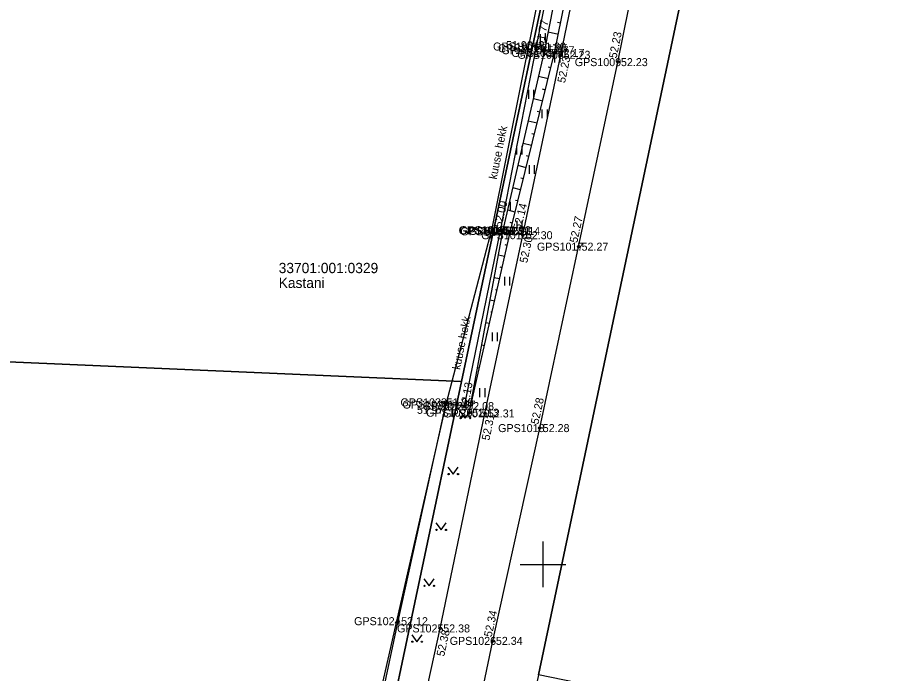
# Model space of a CAD drawing. Extents: x 551623 to 559850, y 6561220 to 6567135.
# Drawn here: x 555354.1 to 555431.1, y 6565240.5 to 6565297.8 of the extents above; entities that cross this region are included whole.
import ezdxf

# ---------------------------------------------------------------- set-up
doc = ezdxf.new("R2010")
doc.units = 0
for name, color, linetype in [('HALJASTUS', 7, 'Continuous'), ('KORGUS-EH2000', 7, 'Continuous'), ('MOOTKORG-EH2000', 7, 'Continuous'), ('MOOTMPUNKT', 7, 'Continuous'), ('MOOTNR', 7, 'Continuous'), ('MOOTPIIR', 7, 'Continuous'), ('PIIR', 7, 'Continuous'), ('RELJEEF', 7, 'Continuous'), ('TEE', 7, 'Continuous'), ('VORK', 7, 'Continuous')]:
    doc.layers.add(name, color=color, linetype=linetype)

msp = doc.modelspace()

# ---------------------------------------------------------------- linework, layer by layer
at = {"layer": 'HALJASTUS'}
for p, q in [((555399.754, 6565296.392), (555399.754, 6565295.631)), ((555400.209, 6565296.392), (555400.209, 6565295.631)), ((555401.028, 6565294.676), (555401.028, 6565293.914)), ((555401.483, 6565294.676), (555401.483, 6565293.914)), ((555398.729, 6565291.498), (555398.729, 6565290.737)), ((555399.184, 6565291.498), (555399.184, 6565290.737)), ((555399.908, 6565289.803), (555399.908, 6565289.041)), ((555400.363, 6565289.803), (555400.363, 6565289.041)), ((555397.704, 6565286.604), (555397.704, 6565285.843)), ((555398.159, 6565286.604), (555398.159, 6565285.843)), ((555398.789, 6565284.929), (555398.789, 6565284.168)), ((555399.244, 6565284.929), (555399.244, 6565284.168)), ((555396.679, 6565281.71), (555396.679, 6565280.949)), ((555397.134, 6565281.71), (555397.134, 6565280.949)), ((555397.71, 6565280.047), (555397.71, 6565279.286)), ((555398.165, 6565280.047), (555398.165, 6565279.286)), ((555396.63, 6565275.165), (555396.63, 6565274.404)), ((555397.085, 6565275.165), (555397.085, 6565274.404)), ((555395.551, 6565270.283), (555395.551, 6565269.522)), ((555396.006, 6565270.283), (555396.006, 6565269.522)), ((555394.472, 6565265.401), (555394.472, 6565264.64)), ((555394.927, 6565265.401), (555394.927, 6565264.64)), ((555392.749, 6565263.397), (555393.212, 6565262.79)), ((555393.212, 6565262.79), (555393.658, 6565263.397)), ((555391.693, 6565258.51), (555392.157, 6565257.903)), ((555392.157, 6565257.903), (555392.602, 6565258.51)), ((555390.638, 6565253.622), (555391.101, 6565253.016)), ((555391.101, 6565253.016), (555391.547, 6565253.622)), ((555389.582, 6565248.735), (555390.046, 6565248.128)), ((555390.046, 6565248.128), (555390.491, 6565248.735)), ((555388.527, 6565243.848), (555388.99, 6565243.241)), ((555388.99, 6565243.241), (555389.436, 6565243.848))]:
    msp.add_line(p, q, dxfattribs=at)
for points in [[(555402.763, 6565319.216), (555403.845, 6565318.298), (555403.79, 6565317.294), (555399.422, 6565295.298), (555396.27, 6565279.215), (555393.125, 6565263.845), (555391.329, 6565264.174)], [(555384.48, 6565231.618), (555387.344, 6565245.032), (555391.508, 6565263.981)]]:
    msp.add_lwpolyline(points, dxfattribs=at)
for centre in [(555392.811, 6565262.79), (555393.64, 6565262.79), (555391.756, 6565257.903), (555392.585, 6565257.903), (555390.7, 6565253.016), (555391.529, 6565253.016), (555389.645, 6565248.128), (555390.474, 6565248.128), (555388.589, 6565243.241), (555389.418, 6565243.241)]:
    msp.add_circle(centre, 0.055, dxfattribs=at)
at = {"layer": 'KORGUS-EH2000'}
for centre in [(555399.422, 6565295.298), (555400.163, 6565294.979), (555401.555, 6565294.575), (555406.565, 6565293.934), (555396.495, 6565279.129), (555397.156, 6565279.171), (555398.246, 6565278.793), (555403.12, 6565277.79), (555391.508, 6565263.981), (555393.125, 6565263.845), (555393.566, 6565263.271), (555394.929, 6565263.204), (555399.725, 6565261.922), (555387.344, 6565245.032), (555391.026, 6565244.4), (555395.63, 6565243.311)]:
    msp.add_circle(centre, 0.1, dxfattribs=at)
at = {"layer": 'MOOTMPUNKT'}
for centre in [(555399.422, 6565295.298), (555399.573, 6565295.146), (555400.163, 6565294.979), (555401.03, 6565294.736), (555401.555, 6565294.575), (555406.565, 6565293.934), (555396.27, 6565279.215), (555396.35, 6565279.23), (555396.495, 6565279.129), (555397.156, 6565279.171), (555398.246, 6565278.793), (555403.12, 6565277.79), (555391.329, 6565264.174), (555391.508, 6565263.981), (555393.125, 6565263.845), (555393.566, 6565263.271), (555394.929, 6565263.204), (555399.725, 6565261.922), (555387.344, 6565245.032), (555391.026, 6565244.4), (555395.63, 6565243.311)]:
    msp.add_circle(centre, 0.1, dxfattribs=at)
at = {"layer": 'MOOTPIIR'}
for points in [[(555413.205, 6565364.686), (555411.398, 6565356.944), (555410.509, 6565353.99), (555403.362, 6565318.45), (555395.536, 6565279.368), (555391.508, 6565263.981), (555383.916, 6565230.577), (555382.951, 6565225.646), (555372.87, 6565176.08), (555365.309, 6565137.46), (555362.029, 6565125.507), (555350.887, 6565123.214), (555338.917, 6565119.711), (555317.832, 6565119.44), (555315.051, 6565120.092), (555299.831, 6565122.632), (555288.412, 6565133.905), (555268.035, 6565138.732)], [(555376.11, 6565151.678), (555380.814, 6565174.027), (555385.485, 6565196.082), (555390.957, 6565221.103), (555393.171, 6565231.6), (555395.63, 6565243.311), (555399.725, 6565261.922), (555403.12, 6565277.79), (555406.565, 6565293.934), (555410.853, 6565315.262), (555415.006, 6565335.495), (555418.858, 6565352.692), (555421.651, 6565364.94)]]:
    msp.add_lwpolyline(points, dxfattribs=at)
at = {"layer": 'PIIR'}
for points in [[(555425.38, 6565362.45), (555441.38, 6565433.61), (555540.46, 6565411.94), (555499.25, 6565219.2), (555402.87, 6565239.66), (555399.62, 6565240.35)], [(555361.76, 6565374.07), (555367.76, 6565374.28), (555415.55, 6565372.96), (555392.88, 6565265.99), (555349.21, 6565267.88), (555320.51, 6565314.61), (555318.72, 6565342.57), (555362.68, 6565344.09)], [(555205.15, 6565297.11), (555208.78, 6565303.3), (555303.13, 6565302.54), (555320.51, 6565314.61), (555349.21, 6565267.88), (555392.88, 6565265.99), (555385.6, 6565231.48), (555363.7, 6565126.34), (555363.12, 6565123.58), (555332.81, 6565116.31), (555303.59, 6565115.89), (555310.07, 6565124.47), (555315.73, 6565134.86), (555315.28, 6565149.09), (555289.11, 6565186.6), (555261.42, 6565218.27), (555255.75, 6565226.79), (555254.61, 6565228.5), (555256.63, 6565245.54), (555293.54, 6565286.23), (555292.52, 6565297.57), (555275.38, 6565300.17)]]:
    msp.add_lwpolyline(points, close=True, dxfattribs=at)
for points in [[(555299.25, 6564626.57), (555283.21, 6564703.33), (555282.17, 6564723.09), (555283.28, 6564740.88), (555283.83, 6564743.87), (555292.4, 6564756.06), (555302.75, 6564765.42), (555370.08, 6564806.46), (555398.67, 6564827.39), (555405.06, 6564834.36), (555414.02, 6564857.57), (555414.37, 6564874.04), (555410.7, 6564895.66), (555382.57, 6564990.22), (555361.28, 6565065.55), (555360.57, 6565097.42), (555362.78, 6565120.42), (555363.12, 6565123.58), (555363.7, 6565126.34), (555385.6, 6565231.48), (555392.88, 6565265.99), (555415.55, 6565372.96)], [(555425.38, 6565362.45), (555399.62, 6565240.35), (555374.63, 6565121.9), (555372.63, 6565114.59), (555370.99, 6565097.04), (555371.67, 6565076.27), (555375.18, 6565054.1), (555382.66, 6565023.97), (555392.11, 6564992.96), (555405.81, 6564947.18), (555420.46, 6564897.93), (555424.39, 6564874.78), (555423.98, 6564855.61), (555413.71, 6564828.99), (555405.37, 6564819.9), (555375.64, 6564798.14), (555308.76, 6564757.38), (555299.94, 6564749.4), (555293.57, 6564740.34), (555292.19, 6564722.96), (555293.16, 6564704.62), (555309.63, 6564625.77)]]:
    msp.add_lwpolyline(points, dxfattribs=at)
at = {"layer": 'RELJEEF'}
for p, q in [((555401.559, 6565297.342), (555401.291, 6565297.397)), ((555401.36, 6565296.362), (555400.471, 6565296.543)), ((555401.161, 6565295.382), (555400.896, 6565295.436)), ((555400.948, 6565294.406), (555400.08, 6565294.622)), ((555400.706, 6565293.435), (555400.451, 6565293.499)), ((555400.465, 6565292.465), (555399.629, 6565292.673)), ((555400.223, 6565291.494), (555399.977, 6565291.556)), ((555399.982, 6565290.524), (555399.178, 6565290.724)), ((555399.74, 6565289.554), (555399.504, 6565289.613)), ((555399.499, 6565288.583), (555398.727, 6565288.775)), ((555399.257, 6565287.613), (555399.031, 6565287.669)), ((555399.016, 6565286.642), (555398.276, 6565286.827)), ((555398.774, 6565285.672), (555398.557, 6565285.726)), ((555398.533, 6565284.702), (555397.825, 6565284.878)), ((555398.291, 6565283.731), (555398.084, 6565283.783)), ((555398.05, 6565282.761), (555397.374, 6565282.929)), ((555397.808, 6565281.79), (555397.61, 6565281.84)), ((555397.567, 6565280.82), (555396.923, 6565280.98)), ((555397.325, 6565279.85), (555397.137, 6565279.897)), ((555397.09, 6565278.878), (555396.474, 6565279.017)), ((555396.87, 6565277.902), (555396.696, 6565277.941)), ((555396.649, 6565276.927), (555396.11, 6565277.049)), ((555396.429, 6565275.951), (555396.279, 6565275.985)), ((555396.209, 6565274.976), (555395.747, 6565275.08)), ((555395.989, 6565274.001), (555395.862, 6565274.029)), ((555395.768, 6565273.025), (555395.383, 6565273.112)), ((555395.548, 6565272.05), (555395.444, 6565272.073)), ((555395.328, 6565271.074), (555395.02, 6565271.144)), ((555395.108, 6565270.099), (555395.027, 6565270.117)), ((555394.887, 6565269.123), (555394.656, 6565269.176)), ((555394.667, 6565268.148), (555394.609, 6565268.161)), ((555394.447, 6565267.173), (555394.293, 6565267.207)), ((555394.226, 6565266.197), (555394.192, 6565266.205)), ((555394.006, 6565265.222), (555393.929, 6565265.239)), ((555393.786, 6565264.246), (555393.774, 6565264.249))]:
    msp.add_line(p, q, dxfattribs=at)
for points in [[(555393.566, 6565263.271), (555397.156, 6565279.171), (555401.03, 6565294.736), (555405.455, 6565316.53), (555409.662, 6565336.524), (555413.27, 6565353.305), (555412.778, 6565354.495)], [(555393.566, 6565263.271), (555396.495, 6565279.129), (555400.163, 6565294.979), (555404.488, 6565316.898), (555409.198, 6565336.693), (555412.651, 6565353.287), (555412.778, 6565354.495)]]:
    msp.add_lwpolyline(points, dxfattribs=at)
at = {"layer": 'TEE'}
for points in [[(555373.301, 6565030.391), (555369.291, 6565047.329), (555367.733, 6565055.296), (555364.884, 6565071.527), (555363.942, 6565086.126), (555363.94, 6565100.779), (555364.858, 6565113.173), (555366.593, 6565123.44), (555368.58, 6565136.796), (555371.421, 6565152.79), (555376.155, 6565175.289), (555380.889, 6565197.185), (555386.175, 6565222.231), (555388.587, 6565233.372), (555391.026, 6565244.4), (555394.929, 6565263.204), (555398.246, 6565278.793), (555401.555, 6565294.575), (555406.088, 6565316.432), (555410.293, 6565336.283), (555414.124, 6565354.355), (555417.092, 6565367.103)], [(555378.184, 6565031.737), (555374.131, 6565047.919), (555372.342, 6565056.308), (555369.586, 6565071.741), (555368.642, 6565086.186), (555368.745, 6565100.14), (555369.594, 6565112.287), (555371.354, 6565124), (555373.306, 6565135.548), (555376.11, 6565151.678), (555380.814, 6565174.027), (555385.485, 6565196.082), (555390.957, 6565221.103), (555393.171, 6565231.6), (555395.63, 6565243.311), (555399.725, 6565261.922), (555403.12, 6565277.79), (555406.565, 6565293.934), (555410.853, 6565315.262), (555415.006, 6565335.495), (555418.858, 6565352.692), (555421.651, 6565364.94)]]:
    msp.add_lwpolyline(points, dxfattribs=at)
at = {"layer": 'VORK'}
for p, q in [((555400, 6565252), (555400, 6565248)), ((555398, 6565250), (555402, 6565250))]:
    msp.add_line(p, q, dxfattribs=at)

# ---------------------------------------------------------------- texts
at = {"layer": 'HALJASTUS'}
for p in [(555395.955, 6565283.64), (555392.753, 6565266.987)]:
    msp.add_text('kuuse hekk', height=0.7, rotation=78.60246, dxfattribs=at).set_placement(p)
at = {"layer": 'KORGUS-EH2000'}
for s, rotation, p in [(' 51.77', 78.83577, (555399.991, 6565295.013)), (' 52.23', 78.63222, (555406.393, 6565293.969)), (' 52.23', 78.15857, (555401.881, 6565291.816)), (' 52.00', 76.96999, (555396.324, 6565279.168)), (' 52.14', 76.02388, (555398.005, 6565278.959)), (' 52.27', 77.95332, (555402.948, 6565277.827)), (' 52.30', 77.98544, (555398.57, 6565276.065)), (' 52.13', 79.53566, (555393.394, 6565263.303)), (' 52.28', 77.92677, (555399.554, 6565261.958)), (' 52.31', 78.27472, (555395.268, 6565260.548)), (' 52.34', 77.58863, (555395.459, 6565243.349)), (' 52.38', 77.53062, (555391.309, 6565241.652))]:
    msp.add_text(s, height=0.7, rotation=rotation, dxfattribs=at).set_placement(p)
for s, p in [(' 51.90', (555396.516, 6565295.068)), (' 51.97', (555388.73, 6565263.171)), (' 52.12', (555387.344, 6565244.682))]:
    msp.add_text(s, height=0.7, dxfattribs=at).set_placement(p)
at = {"layer": 'MOOTKORG-EH2000'}
for s, p in [(' 51.90', (555399.422, 6565294.948)), (' 51.85', (555399.573, 6565294.796)), (' 51.77', (555400.163, 6565294.629)), (' 52.17', (555401.03, 6565294.386)), (' 52.23', (555401.555, 6565294.225)), (' 52.23', (555406.565, 6565293.584)), (' 51.91', (555396.27, 6565278.865)), (' 51.93', (555396.35, 6565278.88)), (' 52.00', (555396.495, 6565278.779)), (' 52.14', (555397.156, 6565278.821)), (' 52.30', (555398.246, 6565278.443)), (' 52.27', (555403.12, 6565277.44)), (' 51.99', (555391.329, 6565263.824)), (' 51.97', (555391.508, 6565263.631)), (' 52.08', (555393.125, 6565263.495)), (' 52.13', (555393.566, 6565262.921)), (' 52.31', (555394.929, 6565262.854)), (' 52.28', (555399.725, 6565261.572)), (' 52.12', (555387.344, 6565244.682)), (' 52.38', (555391.026, 6565244.05)), (' 52.34', (555395.63, 6565242.961))]:
    msp.add_text(s, height=0.7, dxfattribs=at).set_placement(p)
at = {"layer": 'MOOTNR'}
for s, p in [('GPS1005 ', (555395.642, 6565294.948)), ('GPS1011 ', (555396.073, 6565294.796)), ('GPS1006 ', (555396.383, 6565294.629)), ('GPS1007 ', (555397.25, 6565294.386)), ('GPS1008 ', (555397.775, 6565294.225)), ('GPS1009 ', (555402.785, 6565293.584)), ('GPS1013 ', (555392.63, 6565278.865)), ('GPS1012 ', (555392.71, 6565278.88)), ('GPS1014 ', (555392.785, 6565278.779)), ('GPS1015 ', (555393.516, 6565278.821)), ('GPS1016 ', (555394.606, 6565278.443)), ('GPS1017 ', (555399.48, 6565277.44)), ('GPS1022 ', (555387.549, 6565263.824)), ('GPS1023 ', (555387.728, 6565263.631)), ('GPS1021 ', (555389.486, 6565263.495)), ('GPS1020 ', (555389.786, 6565262.921)), ('GPS1019 ', (555391.289, 6565262.854)), ('GPS1018 ', (555396.086, 6565261.572)), ('GPS1024 ', (555383.495, 6565244.682)), ('GPS1025 ', (555387.246, 6565244.05)), ('GPS1026 ', (555391.85, 6565242.961))]:
    msp.add_text(s, height=0.7, dxfattribs=at).set_placement(p)
at = {"layer": 'PIIR'}
for s, p in [('33701:001:0329', (555376.902, 6565275.476)), ('Kastani', (555376.902, 6565274.176))]:
    msp.add_text(s, height=0.9, dxfattribs=at).set_placement(p)

doc.saveas('drawing.dxf')
